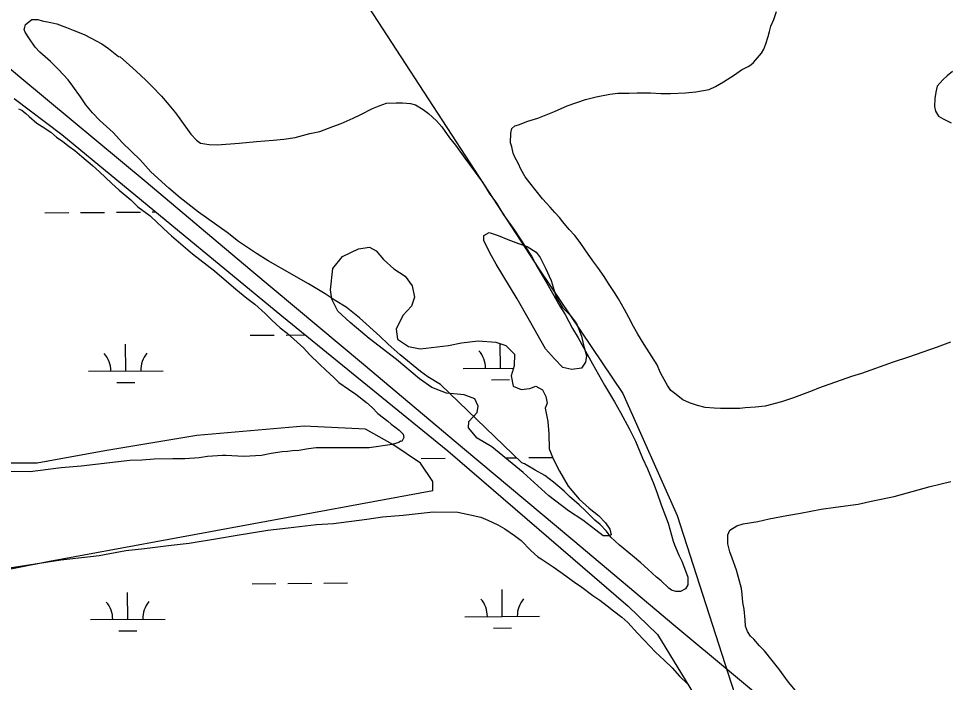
# Model space of a CAD drawing. Extents: x 3540316 to 3578335, y 553172 to 578787.
# Drawn here: x 3557387 to 3558635, y 563461 to 564350 of the extents above; entities that cross this region are included whole.
import ezdxf

# ---------------------------------------------------------------- set-up
doc = ezdxf.new("R2010")
doc.units = 0
for name, color, linetype in [('V-RAIL-TRAK', 7, 'Continuous'), ('V-SITE-VEGE', 7, 'Continuous'), ('V-UTIL-LINE', 7, 'Continuous'), ('V-WETL-SWMP', 7, 'Continuous')]:
    doc.layers.add(name, color=color, linetype=linetype)

msp = doc.modelspace()

# ---------------------------------------------------------------- linework, layer by layer
at = {"layer": 'V-RAIL-TRAK'}
msp.add_lwpolyline([(3557262, 564378), (3557391, 564270.2), (3557557.3, 564131.9), (3557696.2, 564014.9), (3557848.6, 563887.7), (3557981.1, 563776), (3558128.9, 563652.2), (3558266.9, 563536.2), (3558416.3, 563411.9), (3558562.2, 563290.1), (3558703.6, 563171.6)], dxfattribs=at)
at = {"layer": 'V-SITE-VEGE'}
for points in [[(3558345.4, 564274.9), (3558355.1, 564281.5), (3558363.9, 564286), (3558367.5, 564288.5), (3558371.1, 564291.6), (3558381.9, 564303.8), (3558385, 564309.4), (3558387.6, 564316.5), (3558390.8, 564326.2), (3558392.3, 564332.8), (3558394.4, 564340), (3558398.1, 564349.1), (3558401.7, 564359.8)], [(3557797.2, 563981.5), (3557774.8, 563994.9), (3557720.8, 564026), (3557705.1, 564035.8), (3557681.2, 564051.9), (3557665.9, 564063.7), (3557627.3, 564091.1), (3557602.9, 564110.2), (3557587.6, 564123.1), (3557563.8, 564145.3), (3557549.1, 564161.2), (3557525.7, 564183.9), (3557513, 564197.8), (3557495.3, 564213.8), (3557485.6, 564224.1), (3557476.5, 564234.9), (3557469.4, 564245.7), (3557459.3, 564259.6), (3557452.7, 564268.3), (3557440.1, 564282.2), (3557429.4, 564293), (3557414.7, 564305.4), (3557408.6, 564312.1), (3557400, 564324.4), (3557395.4, 564332.1), (3557393.9, 564335.7), (3557395, 564338.8), (3557395.5, 564342.3), (3557404.3, 564348.9), (3557412.4, 564348.9), (3557418.1, 564347.3), (3557429.8, 564345.2), (3557437.5, 564343.1), (3557450.7, 564338.4), (3557459.4, 564334.7), (3557474.2, 564329), (3557483.8, 564324.3), (3557498.1, 564316.5), (3557506.7, 564310.3), (3557520.5, 564299.5), (3557522.5, 564299), (3557535.2, 564288.1), (3557543.8, 564279.9), (3557557, 564268), (3557565.6, 564259.3), (3557577.8, 564246.4)], [(3558635.1, 563916.9), (3558617.2, 563910.4), (3558578.7, 563896.9), (3558558.2, 563890.4), (3558515.7, 563874.9), (3558502.4, 563870.9), (3558458.3, 563855.4), (3558449.6, 563851.8), (3558424.4, 563842.3), (3558408.6, 563837.3), (3558386.5, 563831.4), (3558373.7, 563829.9), (3558359.9, 563829), (3558352.8, 563828), (3558326.7, 563828.2), (3558318.5, 563828.8), (3558306.2, 563829.4), (3558296, 563832), (3558285.3, 563835.7), (3558276.2, 563839.9), (3558265.5, 563848.1), (3558260.4, 563852.2), (3558255.9, 563858.9), (3558253.8, 563863), (3558249.3, 563871.2), (3558245.8, 563876.9), (3558241.8, 563886.6), (3558224.6, 563913.9), (3558216, 563927.7), (3558210.4, 563938), (3558203.9, 563949.8), (3558198.3, 563960.6), (3558190.3, 563975), (3558184.7, 563983.7), (3558176.6, 563995.5), (3558171.1, 564004.7), (3558162.5, 564017.1), (3558155.9, 564025.8), (3558145.3, 564040.7), (3558138.7, 564050.5), (3558131.6, 564059.7), (3558124, 564068), (3558115.4, 564078.3), (3558111.3, 564083.9), (3558104.7, 564090.6), (3558098.7, 564097.8), (3558088.5, 564109.1), (3558071.3, 564130.2), (3558065.2, 564138.5), (3558059.2, 564148.7), (3558056.2, 564155.9), (3558051.1, 564164.6), (3558049.1, 564170.3), (3558047.1, 564178.5), (3558045.6, 564184.1), (3558045.7, 564196.9), (3558047.3, 564203), (3558051.4, 564206.6), (3558056, 564208.1), (3558068.9, 564213.1), (3558082.2, 564217.1), (3558104.2, 564226.1), (3558121.2, 564233.6), (3558145.8, 564242.1), (3558160.1, 564245.6), (3558178.5, 564249.1), (3558189.3, 564250.5), (3558204.6, 564250.4), (3558215.3, 564250.8), (3558233.2, 564250.7), (3558247, 564250.1), (3558259.8, 564250), (3558279.8, 564250.9), (3558293.6, 564252.3), (3558311.5, 564255.2), (3558320.2, 564259.2), (3558331, 564265.8), (3558345.4, 564274.9)], [(3558637.8, 564279.3), (3558630.6, 564273.8), (3558624.5, 564268.2), (3558617.2, 564259.6), (3558615.1, 564251.9), (3558614, 564243.2), (3558613.5, 564232.5), (3558614.9, 564226.4), (3558619, 564219.7), (3558625.1, 564216.1)], [(3557577.8, 564246.4), (3557585.4, 564237.7), (3557596.6, 564224.3), (3557602.6, 564216.1), (3557617.3, 564195.5), (3557624.9, 564187.3), (3557630, 564183.6), (3557641.8, 564181.5), (3557652.5, 564181.4), (3557682.1, 564183.3), (3557705.2, 564185.6), (3557727.7, 564187.5), (3557742, 564188.9), (3557756.8, 564190.9), (3557776.8, 564196.3), (3557790.1, 564199.3), (3557807.6, 564205.8), (3557818.8, 564209.8), (3557834.7, 564216.9), (3557845, 564221.9), (3557860.4, 564230), (3557869.6, 564233.5), (3557879.4, 564237), (3557892.2, 564237.4), (3557900.8, 564237.3), (3557911.6, 564236.7), (3557918.2, 564234.6), (3557928.4, 564228.4), (3557935.5, 564223.3), (3557946.2, 564213.5), (3557953.3, 564205.2), (3557963.9, 564190.8), (3557972, 564180.6), (3557984.1, 564163.6), (3558007.9, 564131.2), (3558017, 564116.3), (3558026.6, 564103), (3558036.2, 564087.6), (3558050.9, 564067), (3558073.6, 564032.1), (3558081.2, 564017.7), (3558094.3, 563996.1), (3558101.9, 563982.8), (3558111.5, 563965.3), (3558118.5, 563954), (3558128.6, 563935.5), (3558136.2, 563922.7), (3558155.4, 563887.8), (3558163.4, 563873.9), (3558171.5, 563859.6), (3558184.6, 563837), (3558192.7, 563822.6), (3558204.8, 563800.5), (3558212.9, 563784.6), (3558222.4, 563761.5), (3558229, 563747.2), (3558237.5, 563726.7), (3558242, 563714.9), (3558247.5, 563699), (3558256.5, 563674.4), (3558263.5, 563650.3), (3558265, 563645.7), (3558271, 563631.8), (3558275.1, 563623.6), (3558280.1, 563610.8), (3558283.1, 563602.1), (3558283, 563591.9), (3558279.9, 563586.8), (3558273.2, 563583.2), (3558267.1, 563583.3), (3558261, 563584.9), (3558257.4, 563587.5), (3558247.3, 563597.2), (3558241.2, 563602.4), (3558229.5, 563613.2), (3558220.3, 563621.5), (3558208.7, 563630.8), (3558191.4, 563645.2), (3558179.7, 563656), (3558174.1, 563663.7), (3558165.5, 563673), (3558158.4, 563678.7), (3558146.2, 563690.5), (3558137.6, 563699.3), (3558124.4, 563710.1), (3558117.3, 563717.3), (3558103.1, 563729.7), (3558091.4, 563738.5), (3558078.6, 563745.7), (3558064.4, 563754), (3558060.8, 563755.6), (3557951.7, 563860.2), (3557934.9, 563870.5), (3557924.7, 563877.8), (3557897.8, 563900), (3557881.6, 563914.4), (3557870.4, 563925.2), (3557843, 563949.4), (3557825.2, 563963.9), (3557810.4, 563972.7), (3557797.2, 563981.5)], [(3557386.2, 564229.3), (3557390.6, 564227.6), (3557396.1, 564223.1), (3557400.5, 564219.2), (3557410.9, 564210.3), (3557418.1, 564205.8), (3557429.6, 564198), (3557437.3, 564191.3), (3557445.5, 564185.8), (3557454.3, 564179.1), (3557462, 564173.5), (3557471.3, 564165.7), (3557485.6, 564153.4), (3557494.9, 564145.1), (3557510.8, 564130.1), (3557521.2, 564120.6), (3557536.6, 564107.8), (3557546.4, 564098.3), (3557562.9, 564086.1), (3557572.2, 564077.2), (3557587, 564063.2), (3557591.4, 564059.3), (3557619.4, 564035.4), (3557649, 564012.5), (3557677.5, 563988), (3557692.3, 563975.8), (3557702.8, 563968), (3557717, 563955.2), (3557725.8, 563946.3), (3557736.8, 563936.3), (3557746.1, 563929), (3557768.6, 563909), (3557776.2, 563900.6), (3557789.4, 563887.3), (3557798.2, 563879.5), (3557808.6, 563869.5), (3557815.7, 563862.8), (3557828.3, 563853.9), (3557838.2, 563847.2), (3557852.5, 563836), (3557860.2, 563829.3), (3557867.8, 563821.6), (3557881, 563811), (3557885.4, 563807.1), (3557890.3, 563803.7), (3557896.4, 563799.3), (3557901.8, 563793.7), (3557902.4, 563789.3), (3557900.1, 563783.8), (3557897.9, 563784.3), (3557895.7, 563782.7), (3557886.8, 563780), (3557855.9, 563775.3), (3557825, 563775.5), (3557785.2, 563775.3), (3557774.7, 563774.2), (3557762, 563772.1), (3557753.2, 563771.6), (3557746.6, 563770.6), (3557739.4, 563770.1), (3557725, 563768), (3557711.7, 563765.3), (3557688, 563763.8), (3557664.3, 563765.1), (3557659.8, 563765.2), (3557639.4, 563763.7), (3557628.4, 563762.1), (3557609, 563760.6), (3557593, 563760.7), (3557568.2, 563760.3), (3557551.6, 563758.8), (3557535.6, 563758.4), (3557470.4, 563751.1), (3557443.3, 563748.6), (3557426.2, 563746.5), (3557401.9, 563743.4), (3557346.7, 563743.8)], [(3558625.1, 564216.1), (3558635.8, 564210.9)], [(3558427.1, 563450.7), (3558418, 563461.5), (3558404.8, 563479.5), (3558396.2, 563490.8), (3558385.6, 563503.7), (3558379, 563510.4), (3558371.4, 563519.1), (3558366.8, 563523.2), (3558362.8, 563529.4), (3558360.3, 563536.6), (3558359.8, 563545.3), (3558358.4, 563559.6), (3558356.9, 563568.3), (3558356, 563579.6), (3558355, 563587.2), (3558348.1, 563611.8), (3558342.6, 563627.7), (3558339.1, 563636.4), (3558336.6, 563646.7), (3558336.7, 563658.9), (3558339.3, 563665.1), (3558348.5, 563671.1), (3558357.2, 563673.6), (3558376.7, 563677), (3558392, 563680.5), (3558415.6, 563684.9), (3558434, 563687.9), (3558461.7, 563693.3), (3558481.1, 563696.2), (3558511.3, 563700.1), (3558530.8, 563704.5), (3558559.4, 563710.4), (3558607.6, 563723.9), (3558635.2, 563730.3)], [(3557374.4, 563614.9), (3557443, 563625.5), (3557482.7, 563630.1), (3557494.3, 563631.1), (3557530.3, 563638.1), (3557555.1, 563640.6), (3557591, 563645.3), (3557614.8, 563647.9), (3557652.9, 563654.2), (3557679.5, 563658.5), (3557720.4, 563665.3), (3557747.4, 563668.4), (3557785.6, 563672.6), (3557808.2, 563674.1), (3557853, 563679.8), (3557874, 563683), (3557901.6, 563685.5), (3557925.9, 563688.1), (3557941.9, 563689.6), (3557975, 563689.4), (3557987.2, 563686.5), (3558005.9, 563682.5), (3558015.3, 563678.6), (3558028.5, 563672.4), (3558037.8, 563666.8), (3558051, 563657.9), (3558059.8, 563651.2), (3558072.9, 563637.8), (3558082.2, 563629.5), (3558086.6, 563626.7), (3558102.6, 563616.1), (3558114.6, 563607.7), (3558132.8, 563594.3), (3558139.4, 563590.4), (3558155.8, 563577.6), (3558165.2, 563571.5), (3558175, 563563.7), (3558183.3, 563557), (3558194.8, 563548.6), (3558202.5, 563541.4), (3558215.6, 563527.5), (3558224.4, 563518), (3558239.7, 563501.9), (3558251.2, 563491.3), (3558262.2, 563480.8), (3558272, 563469.6), (3558283, 563459.1)]]:
    msp.add_lwpolyline(points, dxfattribs=at)
at = {"layer": 'V-UTIL-LINE'}
msp.add_lwpolyline([(3556816.5, 565856.3), (3556994, 565592.3), (3557266.7, 565186.8), (3557806, 564441.3), (3558083.6, 564015.4), (3558195.9, 563848.2), (3558268.6, 563684.9), (3558431.4, 563180.5), (3558569.1, 562683.3), (3558604.4, 562493.8), (3558621.7, 562305), (3558625.4, 561749.8), (3558562.9, 561665.3), (3558537.9, 561566.9), (3558536.5, 561493.3), (3558661, 561375.2), (3559431.8, 560502.1), (3560274, 559559), (3560869.8, 558922.8), (3561068.9, 558704.1)], dxfattribs=at)
at = {"layer": 'V-WETL-SWMP'}
for p, q in [((3557421.6, 564090.2), (3557453.6, 564090.5)), ((3557469.6, 564090.6), (3557501.6, 564090.8)), ((3557517.6, 564091), (3557549.6, 564091.2)), ((3557565.6, 564091.3), (3557570.1, 564091.4)), ((3557696.8, 563926.2), (3557728.8, 563926.4)), ((3557744.8, 563926.5), (3557770.3, 563926.7)), ((3557530.1, 563878.4), (3557529.8, 563914.4)), ((3558031.9, 563882.2), (3558031.7, 563914.9)), ((3557480.1, 563878.1), (3557580.1, 563878.8)), ((3557981.9, 563881.8), (3558049.3, 563882.3)), ((3557518.2, 563862.9), (3557542.2, 563863.1)), ((3558020, 563866.7), (3558044, 563866.9)), ((3557926, 563761.4), (3557958, 563761.7)), ((3558038.5, 563762.2), (3558054, 563762.3)), ((3558070, 563762.4), (3558102, 563762.7)), ((3557424.1, 563757.5), (3557424.7, 563757.6)), ((3557699.3, 563593.5), (3557731.3, 563593.7)), ((3557747.3, 563593.9), (3557779.3, 563594.1)), ((3557795.3, 563594.2), (3557827.3, 563594.5)), ((3558034.5, 563549.6), (3558034.2, 563585.6)), ((3557532.6, 563545.8), (3557532.4, 563581.8)), ((3557984.5, 563549.3), (3558084.5, 563550)), ((3557482.6, 563545.4), (3557582.6, 563546.2)), ((3558022.6, 563534.1), (3558046.6, 563534.3)), ((3557520.7, 563530.3), (3557544.7, 563530.4))]:
    msp.add_line(p, q, dxfattribs=at)
for points in [[(3557380.5, 564243.5), (3557444.3, 564195.1), (3557739, 563952.2), (3557961.3, 563771.5), (3558203.2, 563563.6), (3558242.2, 563525.7), (3558295.7, 563438.6), (3558304.3, 563414), (3558324.4, 563351.2), (3558362, 563219.9), (3558405, 563097), (3558422.3, 563036.8), (3558425.3, 563023.1), (3558422.7, 563014.8), (3558420, 563009.3), (3558340.4, 563008.2), (3558318.4, 563007.8), (3557122.6, 562910.7)], [(3556359.8, 563463.5), (3556713.1, 563500.4), (3557156.8, 563570.3), (3557427.9, 563623.7), (3557941.4, 563718.2), (3557941.4, 563730.5), (3557925, 563755.1), (3557888, 563779.8), (3557851, 563800.3), (3557768.9, 563804.4), (3557625.1, 563792.1), (3557501.9, 563771.6), (3557411.5, 563755.1), (3557296.5, 563755.1), (3557185.5, 563751), (3556782.9, 563705.8), (3555928.5, 563603.1)]]:
    msp.add_lwpolyline(points, dxfattribs=at)
for points in [[(3558085.2, 564030.5), (3558092.3, 564016), (3558099.8, 563999.5), (3558106.5, 563977.1), (3558115, 563963.5), (3558124.9, 563953.4), (3558133.9, 563941.8), (3558140.5, 563924.8), (3558143.1, 563913.1), (3558147.2, 563898.5), (3558145.9, 563890.2), (3558140.6, 563882.3), (3558127.5, 563880.2), (3558115.7, 563882.9), (3558104.3, 563894.5), (3558092.4, 563908), (3558070.8, 563945.8), (3558054.3, 563974.9), (3558026.2, 564021.3), (3558017.7, 564036.4), (3558009.7, 564053.3), (3558009.6, 564059.7), (3558016.8, 564063.7), (3558029.1, 564060), (3558041.9, 564054.3), (3558056.1, 564049.1), (3558067.9, 564044.9), (3558079.8, 564037.3)], [(3558092.1, 563828.4), (3558095.3, 563810.8), (3558097, 563794.2), (3558097.2, 563774.2), (3558102.8, 563760.6), (3558110.9, 563744.1), (3558122.9, 563724.3), (3558137.3, 563706.9), (3558150.7, 563694.9), (3558163.5, 563684.8), (3558172.9, 563675.1), (3558178.4, 563666.4), (3558180.5, 563659.1), (3558176.6, 563657.6), (3558169.8, 563657.5), (3558159.9, 563665.2), (3558142.6, 563678.6), (3558123.4, 563691), (3558096.7, 563711.2), (3558062.5, 563742.4), (3558020.5, 563777), (3558000.8, 563788.4), (3557989.4, 563802.4), (3557989.7, 563810.7), (3558000.8, 563822.6), (3558002.1, 563831.4), (3557997.6, 563841.1), (3557983.4, 563846.3), (3557959.9, 563848.9), (3557940.2, 563856.4), (3557923.4, 563867.9), (3557892.8, 563893.9), (3557856.2, 563921.7), (3557830.5, 563943.3), (3557814.2, 563958.7), (3557806.1, 563974.7), (3557804.5, 563986.9), (3557807.5, 564015.7), (3557820.4, 564031.6), (3557841.8, 564042.1), (3557856.4, 564044.3), (3557865.3, 564039.5), (3557875.2, 564027.9), (3557889.1, 564015), (3557904.3, 564005.4), (3557913.8, 563992.4), (3557917, 563977.3), (3557912.7, 563965), (3557901.2, 563952.6), (3557892.2, 563934.4), (3557894.3, 563921.2), (3557908.6, 563911.2), (3557924.3, 563908), (3557962.4, 563912.5), (3557979.9, 563916.1), (3558002.3, 563918.9), (3558025.8, 563916.8), (3558039.1, 563912.6), (3558051, 563901), (3558050.2, 563885.4), (3558046.5, 563872.1), (3558049.1, 563858), (3558059.9, 563853.8), (3558071.2, 563854.9), (3558079.4, 563858), (3558088.3, 563853.2), (3558092.8, 563844), (3558094.4, 563835.2)]]:
    msp.add_lwpolyline(points, close=True, dxfattribs=at)
for centre, start, end in [((3557474.8, 563878.5), 359.6699, 41.2135), ((3557585.3, 563879.3), 139.6698, 181.2135), ((3557976.7, 563882.3), 359.6699, 41.2135), ((3557979.3, 563549.7), 359.6699, 41.2135), ((3558089.8, 563550.5), 139.6698, 181.2135), ((3557477.4, 563545.8), 359.6699, 41.2135), ((3557587.9, 563546.7), 139.6698, 181.2135)]:
    msp.add_arc(centre, 35.2, start, end, dxfattribs=at)

doc.saveas('drawing.dxf')
